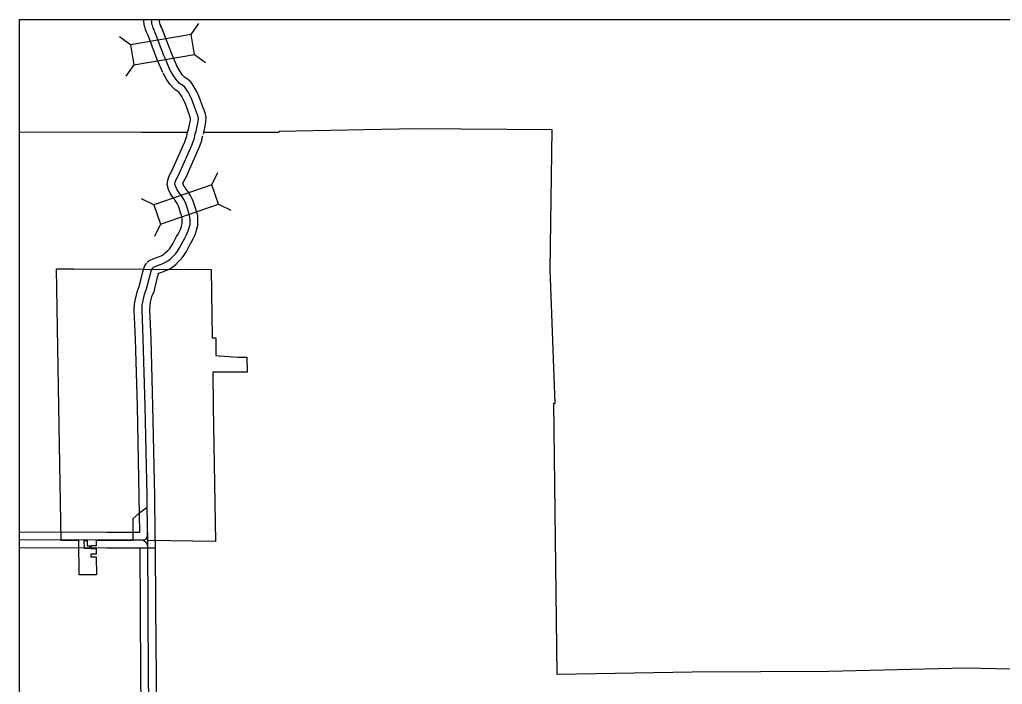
# Model space of a CAD drawing. Extents: x 1373862 to 1376999, y 1168398 to 1170455.
# Drawn here: x 1373884.5 to 1374264.4, y 1170104.6 to 1170361.6 of the extents above; entities that cross this region are included whole.
import ezdxf

# ---------------------------------------------------------------- set-up
doc = ezdxf.new("R2010")
doc.units = 0
for name, color, linetype in [('Level 10', 7, 'Continuous'), ('Level 20', 7, 'Continuous'), ('Level 59', 7, 'Continuous'), ('Level 6', 7, 'Continuous'), ('Level 8', 7, 'Continuous'), ('R_Draft', 7, 'Continuous')]:
    doc.layers.add(name, color=color, linetype=linetype)

msp = doc.modelspace()

# ---------------------------------------------------------------- linework, layer by layer
at = {"layer": 'Level 10'}
for points in [[(1373937.51, 1170346.52), (1373934.4, 1170354.86), (1373933.91, 1170356.01), (1373933.52, 1170356.85), (1373933.3, 1170357.48), (1373933.16, 1170357.98), (1373933.02, 1170358.38), (1373932.88, 1170358.81), (1373932.66, 1170359.61), (1373932.58, 1170360.28), (1373932.55, 1170360.78), (1373932.48, 1170361.41), (1373932.49, 1170361.65)], [(1373943.15, 1170348.62), (1373939.99, 1170357.05), (1373939.4, 1170358.44), (1373939.09, 1170359.11), (1373939.01, 1170359.32), (1373938.87, 1170359.82), (1373938.71, 1170360.26), (1373938.64, 1170360.5), (1373938.56, 1170360.79), (1373938.55, 1170360.83), (1373938.53, 1170361.25), (1373938.5, 1170361.59), (1373938.5, 1170361.65)], [(1373945.37, 1170343.58), (1373943.43, 1170348.05), (1373943.15, 1170348.62)], [(1373939.86, 1170341.2), (1373937.97, 1170345.55), (1373937.51, 1170346.52)], [(1373949.65, 1170318.55), (1373950.4, 1170322.22), (1373950.56, 1170322.99), (1373950.57, 1170323.23), (1373950.4, 1170323.95), (1373949.33, 1170326.9), (1373948.68, 1170328.64), (1373948.32, 1170329.57), (1373947.57, 1170331.1), (1373947.14, 1170331.93), (1373946.4, 1170333.1), (1373946.12, 1170333.52), (1373945.8, 1170333.79), (1373944.48, 1170334.62), (1373943.57, 1170335.52), (1373942.56, 1170336.68), (1373942.01, 1170337.48), (1373941.38, 1170338.36), (1373939.97, 1170340.97)], [(1373955.53, 1170317.34), (1373956.29, 1170321.04), (1373956.53, 1170322.27), (1373956.6, 1170323.8), (1373956.15, 1170325.67), (1373954.96, 1170328.96), (1373954.29, 1170330.78), (1373953.81, 1170332), (1373952.93, 1170333.8), (1373952.35, 1170334.91), (1373951.43, 1170336.38), (1373950.64, 1170337.55), (1373949.37, 1170338.64), (1373948.22, 1170339.35), (1373947.95, 1170339.63), (1373947.31, 1170340.36), (1373946.92, 1170340.93), (1373946.48, 1170341.55), (1373945.25, 1170343.81)], [(1373933.74, 1170267.68), (1373934.6, 1170268.53), (1373935.81, 1170269.01), (1373936.42, 1170269.26), (1373937.43, 1170269.65), (1373938.49, 1170270.03), (1373939.49, 1170270.5), (1373940.25, 1170270.94), (1373940.8, 1170271.41), (1373941.75, 1170272.35), (1373942.54, 1170273.11), (1373942.99, 1170273.75), (1373943.75, 1170274.94), (1373945.18, 1170277.75), (1373945.77, 1170278.68), (1373946.32, 1170279.73), (1373946.66, 1170280.48), (1373946.94, 1170281.24), (1373947.38, 1170282.83), (1373947.38, 1170283.78), (1373947.35, 1170284.88), (1373947.08, 1170285.9), (1373946.6, 1170287.33), (1373946.24, 1170288.47), (1373945.81, 1170289.73), (1373945.39, 1170290.57), (1373944.64, 1170291.65), (1373944.05, 1170292.55), (1373943.61, 1170293.08), (1373942.78, 1170294.3), (1373942, 1170295.97), (1373941.48, 1170297.93), (1373941.74, 1170299.56), (1373942.32, 1170301.27), (1373943.48, 1170303.41), (1373948.36, 1170314.42), (1373948.75, 1170315.5), (1373949.03, 1170316.27), (1373949.11, 1170316.6), (1373949.25, 1170317.38), (1373949.56, 1170318.5), (1373949.83, 1170319.12)], [(1373937.95, 1170263.4), (1373938.05, 1170263.44), (1373938.66, 1170263.69), (1373939.52, 1170264.03), (1373940.76, 1170264.47), (1373942.28, 1170265.17), (1373943.74, 1170266.03), (1373944.86, 1170266.99), (1373945.95, 1170268.06), (1373947.12, 1170269.19), (1373947.98, 1170270.41), (1373948.96, 1170271.95), (1373950.4, 1170274.78), (1373950.97, 1170275.67), (1373951.72, 1170277.1), (1373952.22, 1170278.21), (1373952.65, 1170279.39), (1373953.39, 1170282.03), (1373953.38, 1170283.88), (1373953.33, 1170285.74), (1373952.83, 1170287.63), (1373952.31, 1170289.18), (1373951.94, 1170290.35), (1373951.35, 1170292.06), (1373950.56, 1170293.64), (1373949.61, 1170295.01), (1373948.89, 1170296.12), (1373948.42, 1170296.69), (1373948.01, 1170297.29), (1373947.66, 1170298.03), (1373947.62, 1170298.2), (1373947.84, 1170298.87), (1373948.87, 1170300.75), (1373953.94, 1170312.2), (1373954.39, 1170313.45), (1373954.78, 1170314.5), (1373954.99, 1170315.38), (1373955.11, 1170316.05), (1373955.23, 1170316.5), (1373955.35, 1170316.77)], [(1373933.53, 1170267.45), (1373932.92, 1170266.69), (1373932.53, 1170265.72), (1373931.76, 1170263.15), (1373930.59, 1170258.31), (1373929.73, 1170256.26), (1373929.11, 1170253.56), (1373928.78, 1170251.57), (1373928.69, 1170249.38), (1373929.16, 1170238.05), (1373929.88, 1170212.15), (1373930.6, 1170177.26), (1373930.8, 1170163.31)], [(1373938.19, 1170263.67), (1373938.17, 1170263.64), (1373937.55, 1170261.58), (1373936.31, 1170256.44), (1373935.46, 1170254.41), (1373934.99, 1170252.39), (1373934.76, 1170250.96), (1373934.69, 1170249.38), (1373935.16, 1170238.26), (1373935.88, 1170212.3), (1373936.6, 1170177.37), (1373936.81, 1170162.68), (1373936.81, 1170161.81)], [(1373930.8, 1170163.31), (1373918.21, 1170163.32), (1373884.49, 1170163.44)], [(1373936.81, 1170161.89), (1373936.89, 1170158.52), (1373937.05, 1170134.41), (1373937.21, 1170107.48), (1373937.27, 1170098.6)], [(1373936.89, 1170157.3), (1373918.2, 1170157.32), (1373884.49, 1170157.44)], [(1373930.89, 1170157.26), (1373931.05, 1170134.37), (1373931.21, 1170107.44), (1373931.28, 1170098.02)]]:
    msp.add_lwpolyline(points, dxfattribs=at)
at = {"layer": 'Level 20'}
for p, q in [((1373950.76, 1170355.91), (1373953.82, 1170360.22)), ((1373927.33, 1170351.94), (1373923.03, 1170355)), ((1373952.08, 1170348.11), (1373956.39, 1170345.05)), ((1373928.66, 1170344.13), (1373925.6, 1170339.83)), ((1373958.79, 1170297.75), (1373961.1, 1170302.5)), ((1373936.32, 1170290.02), (1373931.57, 1170292.34)), ((1373961.36, 1170290.26), (1373966.11, 1170287.95)), ((1373938.89, 1170282.53), (1373936.58, 1170277.79))]:
    msp.add_line(p, q, dxfattribs=at)
for points in [[(1373950.76, 1170355.91), (1373927.33, 1170351.94), (1373928.66, 1170344.13), (1373952.08, 1170348.11)], [(1373958.79, 1170297.75), (1373936.32, 1170290.02), (1373938.89, 1170282.53), (1373961.36, 1170290.26)]]:
    msp.add_lwpolyline(points, close=True, dxfattribs=at)
at = {"layer": 'Level 59'}
for points in [[(1373940.25, 1170347.73), (1373937.2, 1170355.95), (1373936.66, 1170357.23), (1373936.31, 1170357.98), (1373936.16, 1170358.4), (1373936.01, 1170358.9), (1373935.86, 1170359.32), (1373935.76, 1170359.66), (1373935.61, 1170360.2), (1373935.57, 1170360.56), (1373935.54, 1170361.02), (1373935.49, 1170361.5), (1373935.5, 1170361.65)], [(1373942.61, 1170342.39), (1373940.7, 1170346.8), (1373940.25, 1170347.73)], [(1373952.59, 1170317.94), (1373953.35, 1170321.63), (1373953.54, 1170322.63), (1373953.58, 1170323.51), (1373953.27, 1170324.81), (1373952.15, 1170327.93), (1373951.49, 1170329.71), (1373951.06, 1170330.79), (1373950.25, 1170332.45), (1373949.75, 1170333.42), (1373948.92, 1170334.74), (1373948.38, 1170335.53), (1373947.59, 1170336.21), (1373946.35, 1170336.99), (1373945.76, 1170337.57), (1373944.94, 1170338.52), (1373944.46, 1170339.21), (1373943.93, 1170339.96), (1373942.61, 1170342.39)], [(1373935.86, 1170265.56), (1373936.27, 1170265.97), (1373936.93, 1170266.22), (1373937.54, 1170266.48), (1373938.47, 1170266.84), (1373939.62, 1170267.25), (1373940.89, 1170267.84), (1373941.99, 1170268.48), (1373942.83, 1170269.2), (1373943.85, 1170270.21), (1373944.83, 1170271.15), (1373945.49, 1170272.08), (1373946.35, 1170273.45), (1373947.79, 1170276.26), (1373948.37, 1170277.18), (1373949.02, 1170278.41), (1373949.44, 1170279.34), (1373949.8, 1170280.31), (1373950.39, 1170282.43), (1373950.38, 1170283.83), (1373950.34, 1170285.31), (1373949.95, 1170286.76), (1373949.46, 1170288.26), (1373949.09, 1170289.41), (1373948.58, 1170290.9), (1373947.97, 1170292.11), (1373947.13, 1170293.33), (1373946.47, 1170294.34), (1373946.01, 1170294.89), (1373945.39, 1170295.79), (1373944.83, 1170297), (1373944.54, 1170298.08), (1373944.67, 1170298.84), (1373945.08, 1170300.07), (1373946.17, 1170302.08), (1373951.15, 1170313.31), (1373951.57, 1170314.48), (1373951.91, 1170315.39), (1373952.05, 1170315.99), (1373952.18, 1170316.71), (1373952.4, 1170317.5), (1373952.59, 1170317.94)], [(1373935.86, 1170265.56), (1373935.53, 1170265.15), (1373935.36, 1170264.73), (1373934.66, 1170262.37), (1373933.45, 1170257.37), (1373932.6, 1170255.33), (1373932.05, 1170252.98), (1373931.77, 1170251.27), (1373931.69, 1170249.38), (1373932.16, 1170238.16), (1373932.88, 1170212.22), (1373933.6, 1170177.31), (1373933.81, 1170162.66), (1373933.81, 1170161.82)], [(1373932.43, 1170160.31), (1373918.2, 1170160.32), (1373884.49, 1170160.44)], [(1373933.81, 1170161.82), (1373933.33, 1170160.93), (1373932.78, 1170160.39), (1373932.43, 1170160.31)], [(1373932.43, 1170160.31), (1373933.22, 1170159.64), (1373933.89, 1170158.48)], [(1373933.81, 1170161.82), (1373933.89, 1170158.48), (1373934.05, 1170134.39), (1373934.21, 1170107.46), (1373934.27, 1170098.31)]]:
    msp.add_lwpolyline(points, dxfattribs=at)
at = {"layer": 'Level 6'}
for points in [[(1373959.15, 1170225.33), (1373959.34, 1170212.09), (1373960.24, 1170159.83), (1373934.04, 1170160.17), (1373933.74, 1170172.93), (1373931.85, 1170171.61), (1373930.62, 1170170.68), (1373928.29, 1170168.59), (1373928.22, 1170160.19), (1373920.71, 1170160.21), (1373914.05, 1170160.23), (1373914.07, 1170158.13), (1373911.97, 1170158.13), (1373911.97, 1170157.08), (1373914.07, 1170157.08), (1373914.09, 1170154.98), (1373911.99, 1170154.98), (1373912, 1170153.93), (1373914.1, 1170153.93), (1373914.15, 1170146.94), (1373907.5, 1170146.97), (1373907.39, 1170160.25), (1373900.54, 1170160.27), (1373899.69, 1170212), (1373898.79, 1170265.23)], [(1373898.79, 1170265.23), (1373905.43, 1170265.22), (1373931.98, 1170265.21), (1373958.59, 1170265.05), (1373958.96, 1170238.57), (1373960.28, 1170238.57), (1373960.38, 1170231.97), (1373960.38, 1170231.78), (1373960.55, 1170231.73), (1373961.61, 1170231.64), (1373963.68, 1170231.54), (1373965.43, 1170231.42), (1373967.07, 1170231.26), (1373968.79, 1170231.18), (1373972.33, 1170231.14), (1373972.41, 1170225.32), (1373959.15, 1170225.33)], [(1373911.61, 1170157.08), (1373909.51, 1170157.09), (1373909.49, 1170160.24), (1373910.54, 1170160.24)], [(1373910.54, 1170160.24), (1373910.56, 1170158.14), (1373911.61, 1170158.13), (1373911.61, 1170157.08)]]:
    msp.add_lwpolyline(points, dxfattribs=at)
at = {"layer": 'Level 8'}
for points in [[(1373949.38, 1170318.05), (1373931.69, 1170318.05), (1373884.49, 1170318.14)], [(1374250.22, 1170110.79), (1374197.36, 1170109.59), (1374144.49, 1170109.34), (1374092.29, 1170108.39), (1374091.6, 1170160.87), (1374091.03, 1170213.3), (1374091.57, 1170213.25), (1374089.66, 1170265.2), (1374090.34, 1170319.04), (1374037.61, 1170319.37), (1373984.8, 1170318.41), (1373984.73, 1170318.05), (1373955.81, 1170318.05)], [(1374303.02, 1170109.69), (1374250.22, 1170110.79)]]:
    msp.add_lwpolyline(points, dxfattribs=at)
at = {"layer": 'R_Draft'}
msp.add_lwpolyline([(1373884.49, 1170361.65), (1374614.47, 1170361.65), (1374614.47, 1169726), (1373884.49, 1169726)], close=True, dxfattribs=at)

doc.saveas('drawing.dxf')
